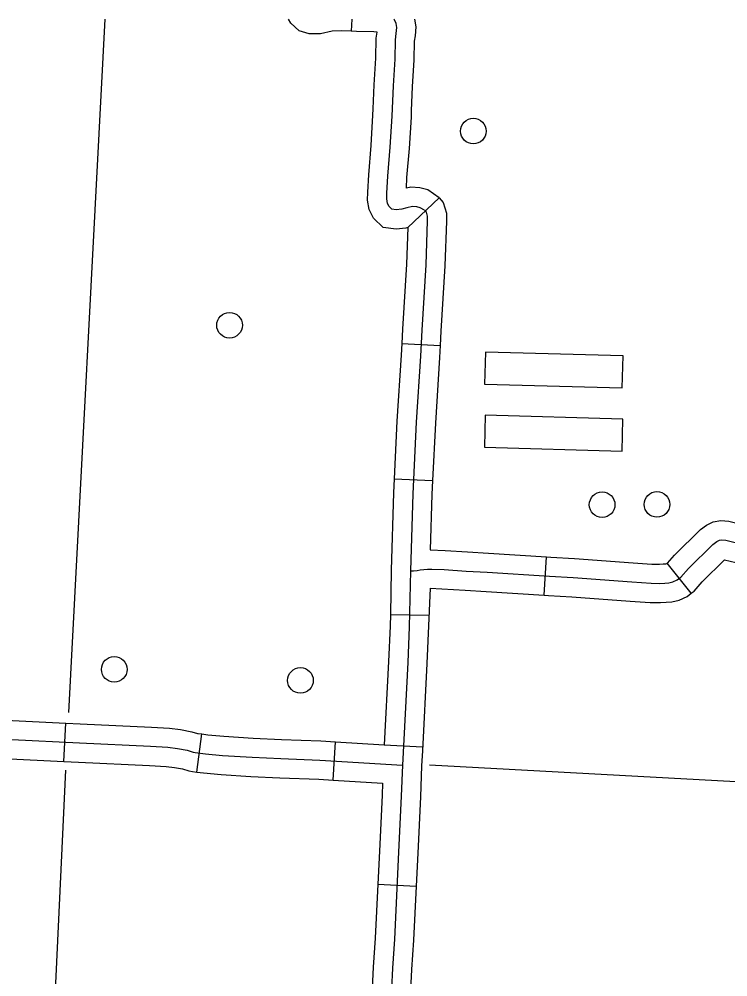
# Model space of a CAD drawing. Extents: x 653372 to 905732, y 627442 to 787275.
# Drawn here: x 695924 to 698690, y 783537 to 787275 of the extents above; entities that cross this region are included whole.
import ezdxf

# ---------------------------------------------------------------- set-up
doc = ezdxf.new("R2010")
doc.units = 0
for name, color, linetype in [('32', 7, 'Continuous'), ('45', 7, 'Continuous'), ('5', 7, 'Continuous'), ('56', 7, 'Continuous'), ('57', 7, 'Continuous')]:
    doc.layers.add(name, color=color, linetype=linetype)

msp = doc.modelspace()

# ---------------------------------------------------------------- linework, layer by layer
at = {"layer": '32'}
for p, q in [((697441.1, 786461.7), (697563.3, 786577.2)), ((697417.6, 786008.1), (697567.4, 786000.6)), ((697388.1, 785480.7), (697537.9, 785473.6)), ((697972.9, 785026.4), (697982.6, 785176.1)), ((698547.3, 785033.8), (698453.4, 785150.8)), ((697372.8, 784950.8), (697522.7, 784948)), ((696097.9, 784377.5), (696105.4, 784527.3)), ((696616.8, 784336), (696637, 784484.6)), ((697149.2, 784304.5), (697158.4, 784454.2)), ((697349, 784442.5), (697498.8, 784434.7)), ((697323.8, 783898.2), (697473.6, 783891))]:
    msp.add_line(p, q, dxfattribs=at)
for points in [[(697563.3, 786577.2), (697579.2, 786558.5), (697591.9, 786516.9), (697592, 786486.8), (697586.1, 786311.7), (697570.2, 786056.4), (697567.4, 786000.6)], [(697506.1, 786528.7), (697512, 786521.7), (697517, 786505.6), (697517, 786488), (697511.1, 786315.4), (697495.3, 786060.6), (697490.2, 785959), (697473.6, 785701.4), (697460.4, 785422.4), (697451, 785122), (697446.9, 784902.6), (697440.6, 784763.6), (697420, 784362.9)], [(697441.1, 786461.7), (697436.2, 786319), (697420.4, 786064.8), (697417.6, 786008.1)], [(697417.6, 786008.1), (697415.3, 785963.3), (697398.7, 785705.6), (697388.1, 785480.7)], [(697567.4, 786000.6), (697565.1, 785954.7), (697548.5, 785697.2), (697537.9, 785473.6)], [(697388.1, 785480.7), (697385.5, 785425.4), (697376, 785123.9), (697372.8, 784950.8)], [(697537.9, 785473.6), (697535.4, 785419.5), (697528.6, 785203.7)], [(698453.5, 785150.8), (698454.6, 785151.7), (698481.7, 785182.3), (698583.3, 785282.7), (698607.4, 785299.4), (698632.5, 785312.9), (698662.5, 785318.2), (698694.6, 785314.9), (698757.1, 785300.1), (698863.9, 785273), (698948.9, 785250.7), (698978.1, 785243.1)], [(698315, 785078), (698390.9, 785072.9), (698425.3, 785072.2), (698443.7, 785073.3), (698460.1, 785074.9), (698476.1, 785078.5), (698492.3, 785085.8), (698506.6, 785097.2), (698536.2, 785130.7), (698631.4, 785224.8), (698646.7, 785235.3), (698657.5, 785241.2), (698665.3, 785242.6), (698682, 785240.8), (698739.2, 785227.2)], [(697528.6, 785203.7), (697586.8, 785200.9), (697673.7, 785195.3), (697755.7, 785190.8), (697982.6, 785176.1)], [(697982.6, 785176.1), (697998.7, 785175.1), (698091.1, 785170.2), (698320.4, 785152.8), (698394.1, 785147.8), (698423.7, 785147.3), (698437.9, 785148.1), (698448.3, 785149.1), (698452.3, 785150), (698452.8, 785150.2), (698453.4, 785150.8)], [(698547.3, 785033.8), (698558.5, 785042.7), (698590.7, 785079.1), (698677.5, 785164.8), (698721.3, 785154.4), (698826.4, 785127.7), (698911, 785105.6), (698940.2, 785098)], [(697451, 785122), (697463.6, 785122), (697477.4, 785122.9), (697489.6, 785125), (697503.1, 785127.1), (697517.8, 785128.4), (697535.4, 785128.3), (697582.7, 785126), (697669.2, 785120.5), (697751.2, 785115.9), (697994.3, 785100.2), (698086.3, 785095.4), (698315, 785078)], [(697528.7, 785054.3), (697515.6, 784760), (697497.9, 784418.2)], [(697528.7, 785054.3), (697664.7, 785045.6), (697746.7, 785041), (697972.9, 785026.4)], [(697972.9, 785026.4), (697989.9, 785025.4), (698081.5, 785020.5), (698309.6, 785003.2), (698387.7, 784997.9), (698426.8, 784997.2), (698449.4, 784998.5), (698471.9, 785000.7), (698500, 785007), (698531.8, 785021.3), (698547.3, 785033.8)], [(697372.8, 784950.8), (697371.9, 784905), (697365.7, 784767.2), (697349, 784442.5)], [(693464.9, 784580.6), (693611, 784574.1), (694311.6, 784540.2), (694634.9, 784527.3), (694997.5, 784510), (695439, 784489.3), (695630.1, 784476.1), (696159, 784449.5), (696436.3, 784436.9), (696504, 784432.7), (696542.3, 784428.4), (696579.4, 784420.9), (696602.7, 784413.7), (696611.2, 784412.4), (696651.6, 784406.9), (696717.7, 784400.7), (696832.8, 784394), (696944.8, 784388.5), (697097.3, 784382.9), (697420, 784362.9)], [(695579.6, 784554.7), (695634.5, 784550.9), (696105.4, 784527.3)], [(696105.4, 784527.3), (696162.6, 784524.4), (696440.3, 784511.8), (696510.5, 784507.5), (696554, 784502.5), (696597.9, 784493.6), (696619.5, 784487), (696622, 784486.6), (696637, 784484.6)], [(696637, 784484.6), (696660.2, 784481.5), (696723.4, 784475.5), (696836.8, 784468.9), (696948, 784463.4), (697101, 784457.8), (697158.4, 784454.2)], [(697158.4, 784454.2), (697349, 784442.5)], [(695569.2, 784405.1), (695625.6, 784401.2), (696097.9, 784377.5)], [(697497.9, 784418.2), (697494.9, 784359.7), (697490.6, 784239.1), (697479.9, 784019.9), (697473.6, 783891)], [(696097.9, 784377.5), (696155.4, 784374.6), (696432.3, 784362), (696497.4, 784358), (696530.6, 784354.2), (696561, 784348.1), (696585.9, 784340.5), (696600.4, 784338.2), (696616.8, 784336)], [(697420, 784362.9), (697415.7, 784242.3), (697405, 784023.6), (697388.5, 783683.8), (697380.9, 783570.2), (697377.1, 783489.5)], [(696616.8, 784336), (696643, 784332.4), (696712, 784325.9), (696828.8, 784319.1), (696941.5, 784313.6), (697093.6, 784308), (697149.2, 784304.5)], [(697149.2, 784304.5), (697342.4, 784292.6)], [(697342.4, 784292.6), (697340.8, 784245.5), (697330, 784027.2), (697323.8, 783898.2)], [(697323.8, 783898.2), (697313.6, 783688.1), (697306.1, 783574.4), (697302.2, 783493.1), (697296.1, 783371.1)], [(697473.6, 783891), (697463.4, 783679.4), (697455.8, 783565.9), (697452, 783485.8), (697445.9, 783363.6)]]:
    msp.add_lwpolyline(points, dxfattribs=at)
at = {"layer": '45'}
msp.add_line((697222.1, 787274.7), (697220.2, 787228), dxfattribs=at)
for points in [[(697220.2, 787228), (697181.8, 787229.5), (697146.2, 787227.9), (697099.8, 787217.9), (697056.4, 787218), (697017.5, 787229.6), (696983.7, 787259.2), (696975.3, 787274.7)], [(697506.1, 786528.7), (697489.6, 786538.8), (697476.1, 786542.3), (697458.7, 786543.1), (697436.6, 786538.5), (697417.3, 786532.9), (697396.1, 786530.2), (697379.1, 786532.7), (697367.8, 786543.3), (697362, 786555.1), (697358.7, 786573.6), (697359.3, 786595.8), (697363, 786662.3), (697372.3, 786775.6), (697379.9, 786895.7), (697384.8, 787014.3), (697391.3, 787119.2), (697392.6, 787194.5), (697396, 787218.3), (697398.1, 787242.1), (697395.8, 787257.2), (697389.4, 787271.7), (697387, 787274.7)], [(697455.9, 786918.4), (697459.7, 787010.4), (697466.3, 787116.3), (697467.5, 787188.5), (697470.6, 787209.7), (697473.6, 787244.5), (697469, 787274.7)], [(697306, 786924.7), (697309.9, 787018.2), (697316.4, 787122.2), (697317.7, 787200.6), (697321, 787223.6), (697307.9, 787225.1), (697240.3, 787227.1), (697220.2, 787228)], [(697441.1, 786461.7), (697432.7, 786459.3), (697395.4, 786454.4), (697344.9, 786462), (697306.6, 786497.9), (697290.2, 786531.3), (697283.4, 786567.9), (697284.4, 786599), (697288.2, 786667.4), (697297.5, 786781), (697305, 786899.7), (697306, 786924.7)], [(697563.3, 786577.2), (697519.2, 786608.6), (697487.4, 786616.8), (697452.8, 786618.5), (697435.5, 786614.9), (697437.8, 786657.2), (697447.1, 786770.2), (697454.8, 786891.8), (697455.9, 786918.4)]]:
    msp.add_lwpolyline(points, dxfattribs=at)
at = {"layer": '5'}
for points in [[(696257.8, 787274.7), (696116.3, 784568.6)], [(700325, 784211), (697525.1, 784362.9)], [(696105.1, 784344), (695989.8, 781903.2)]]:
    msp.add_lwpolyline(points, dxfattribs=at)
at = {"layer": '56'}
for centre in [(697696.8, 786837.8), (696745.1, 786079.9), (698199.6, 785379.6), (698413.6, 785380.7), (696294.9, 784736.8), (697021.9, 784693.7)]:
    msp.add_circle(centre, 50, dxfattribs=at)
at = {"layer": '57'}
for p, q in [((697744.1, 785975.4), (697740.7, 785850.4)), ((698281.4, 785960.8), (697744.1, 785975.4)), ((698278, 785835.9), (698281.4, 785960.8)), ((697740.7, 785850.4), (698278, 785835.9)), ((697743.3, 785728.4), (697739.9, 785603.5)), ((698280.6, 785713.9), (697743.3, 785728.4)), ((698277.2, 785588.9), (698280.6, 785713.9)), ((697739.9, 785603.5), (698277.2, 785588.9))]:
    msp.add_line(p, q, dxfattribs=at)

doc.saveas('drawing.dxf')
